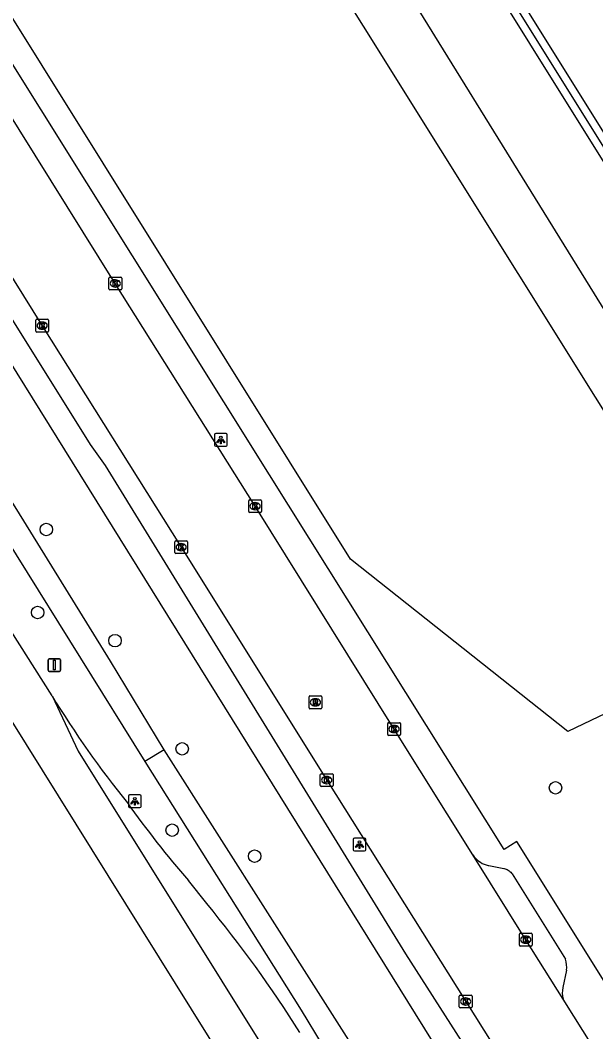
# Model space of a CAD drawing. Extents: x 158838 to 160074, y 386376 to 387776.
# Drawn here: x 158953.5 to 158998.6, y 387005.6 to 387084.9 of the extents above; entities that cross this region are included whole.
import ezdxf

# ---------------------------------------------------------------- set-up
doc = ezdxf.new("R2010")
doc.units = 0
for name, color, linetype in [('IMGEO_Berm_groen', 7, 'Continuous'), ('IMGEO_Boom', 7, 'Continuous'), ('IMGEO_Fietspad_gesloten', 7, 'Continuous'), ('IMGEO_Groenvoorziening', 7, 'Continuous'), ('IMGEO_Kolk', 7, 'Continuous'), ('IMGEO_Lichtpunt', 7, 'Continuous'), ('IMGEO_Rijbaan_lokaal_open', 7, 'Continuous'), ('IMGEO_Rijbaan_regionaal_gesloten', 7, 'Continuous'), ('IMGEO_Rioolput', 7, 'Continuous'), ('IMGEO_Verkeersbordpaal', 7, 'Continuous'), ('IMGEO_Voetpad_open', 7, 'Continuous'), ('IMGEO_Waterloop', 7, 'Continuous')]:
    doc.layers.add(name, color=color, linetype=linetype)

msp = doc.modelspace()

# ---------------------------------------------------------------- linework, layer by layer
at = {"layer": 'IMGEO_Berm_groen'}
for points in [[(158996.366, 387029.143), (158979.344, 387042.657), (158935.824, 387112.372), (158932.87, 387122.833), (158950.04, 387132.86), (159010.63, 387035.965), (158996.366, 387029.143)], [(158955.666, 387132.58), (159000, 387060.908), (159018.499, 387031.002), (159019.843, 387029.184), (159022.541, 387027.103), (159023.818, 387026.516), (159025.306, 387025.996), (159027.668, 387025.411)]]:
    msp.add_lwpolyline(points, dxfattribs=at)
at = {"layer": 'IMGEO_Boom'}
for centre in [(158955.53, 387044.978), (158954.85, 387038.473), (158960.913, 387036.268), (158966.169, 387027.799), (158995.405, 387024.74), (158965.388, 387021.422), (158971.844, 387019.383)]:
    msp.add_circle(centre, 0.489, dxfattribs=at)
at = {"layer": 'IMGEO_Fietspad_gesloten'}
for points in [[(158964.775, 387027.728), (158960.551, 387034.652), (158953.219, 387046.548), (158943.171, 387062.536), (158933.577, 387077.797), (158929.691, 387084.506), (158924.395, 387092.994), (158919.635, 387101.749), (158912.51, 387116.233), (158906.612, 387127.37), (158903.726, 387132.907), (158901.843, 387136.437), (158896.87, 387144.662), (158886.323, 387160.852), (158879.18, 387172.032), (158872.593, 387181.775), (158864.735, 387194.362)], [(158875.431, 387172.436), (158885.32, 387157.326), (158895.361, 387141.57), (158898.747, 387136.046), (158903.401, 387127.561), (158908.751, 387117.326), (158913.844, 387106.707), (158918.205, 387099.268), (158921.952, 387093.098), (158927.963, 387083.474), (158963.246, 387026.807)], [(158964.775, 387027.728), (158963.246, 387026.807)], [(158981.366, 387001.614), (158964.775, 387027.728)], [(158963.246, 387026.807), (158975.486, 387007.336), (158980.411, 386999.184)]]:
    msp.add_lwpolyline(points, dxfattribs=at)
at = {"layer": 'IMGEO_Groenvoorziening'}
for points in [[(159028.716, 387030.633), (159028.207, 387030.778), (159027.543, 387031.025), (159026.904, 387031.33), (159026.295, 387031.69), (159025.72, 387032.104), (159025.184, 387032.568), (159024.692, 387033.078), (159024.248, 387033.629), (159000, 387072.462), (158960.495, 387135.729), (158960.527, 387136.12), (158960.736, 387136.433)], [(158961.086, 387135.905), (158961.603, 387136.219), (159000, 387074.738), (159025.228, 387034.343)], [(158961.086, 387135.905), (159000, 387073.604), (159024.743, 387033.99), (159025.15, 387033.481), (159025.601, 387033.01), (159026.092, 387032.581), (159026.619, 387032.198), (159027.179, 387031.863), (159027.766, 387031.58), (159028.377, 387031.351), (159028.833, 387031.218)]]:
    msp.add_lwpolyline(points, dxfattribs=at)
at = {"layer": 'IMGEO_Kolk'}
for p, q in [((158960.437, 387063.823), (158960.437, 387064.675)), ((158960.512, 387064.749), (158961.364, 387064.749)), ((158960.925, 387064.529), (158960.95, 387064.529)), ((158961.438, 387064.675), (158961.438, 387063.823)), ((158961.364, 387063.749), (158960.512, 387063.749)), ((158960.948, 387063.969), (158960.923, 387063.969)), ((158954.711, 387060.513), (158954.711, 387061.365)), ((158954.786, 387061.439), (158955.638, 387061.439)), ((158955.199, 387061.219), (158955.224, 387061.219)), ((158955.712, 387061.365), (158955.712, 387060.513)), ((158955.638, 387060.439), (158954.786, 387060.439)), ((158955.222, 387060.659), (158955.197, 387060.659)), ((158971.382, 387046.374), (158971.382, 387047.226)), ((158971.457, 387047.3), (158972.309, 387047.3)), ((158971.87, 387047.08), (158971.895, 387047.08)), ((158972.383, 387047.226), (158972.383, 387046.374)), ((158972.309, 387046.3), (158971.457, 387046.3)), ((158971.893, 387046.52), (158971.868, 387046.52)), ((158965.59, 387043.162), (158965.59, 387044.014)), ((158965.665, 387044.088), (158966.517, 387044.088)), ((158966.078, 387043.868), (158966.103, 387043.868)), ((158966.591, 387044.014), (158966.591, 387043.162)), ((158966.517, 387043.088), (158965.665, 387043.088)), ((158966.101, 387043.308), (158966.076, 387043.308)), ((158982.264, 387028.916), (158982.264, 387029.768)), ((158982.339, 387029.842), (158983.191, 387029.842)), ((158982.752, 387029.622), (158982.777, 387029.622)), ((158983.265, 387029.768), (158983.265, 387028.916)), ((158983.191, 387028.842), (158982.339, 387028.842)), ((158982.775, 387029.062), (158982.75, 387029.062)), ((158976.991, 387024.919), (158976.991, 387025.771)), ((158977.066, 387025.845), (158977.918, 387025.845)), ((158977.479, 387025.625), (158977.504, 387025.625)), ((158977.992, 387025.771), (158977.992, 387024.919)), ((158977.918, 387024.845), (158977.066, 387024.845)), ((158977.502, 387025.065), (158977.477, 387025.065)), ((158992.651, 387013.346), (158993.503, 387013.346)), ((158992.576, 387012.42), (158992.576, 387013.272)), ((158993.087, 387012.566), (158993.062, 387012.566)), ((158993.064, 387013.126), (158993.089, 387013.126)), ((158993.577, 387013.272), (158993.577, 387012.42)), ((158993.503, 387012.346), (158992.651, 387012.346)), ((158987.872, 387007.58), (158987.872, 387008.432)), ((158987.947, 387008.506), (158988.799, 387008.506)), ((158988.36, 387008.286), (158988.385, 387008.286)), ((158988.873, 387008.432), (158988.873, 387007.58)), ((158988.799, 387007.506), (158987.947, 387007.506)), ((158988.383, 387007.726), (158988.358, 387007.726))]:
    msp.add_line(p, q, dxfattribs=at)
for points in [[(158960.437, 387063.823), (158960.437, 387064.675)], [(158960.512, 387064.749), (158961.364, 387064.749)], [(158960.758, 387064.449), (158960.881, 387064.449), (158960.881, 387064.298), (158961.011, 387064.449), (158961.175, 387064.449), (158961.029, 387064.298), (158961.182, 387064.049), (158961.03, 387064.049), (158960.945, 387064.213), (158960.881, 387064.146), (158960.881, 387064.049), (158960.758, 387064.049), (158960.758, 387064.449)], [(158961.438, 387064.675), (158961.438, 387063.823)], [(158961.364, 387063.749), (158960.512, 387063.749)], [(158954.711, 387060.513), (158954.711, 387061.365)], [(158954.786, 387061.439), (158955.638, 387061.439)], [(158955.032, 387061.139), (158955.155, 387061.139), (158955.155, 387060.988), (158955.285, 387061.139), (158955.449, 387061.139), (158955.303, 387060.988), (158955.456, 387060.739), (158955.304, 387060.739), (158955.219, 387060.903), (158955.155, 387060.836), (158955.155, 387060.739), (158955.032, 387060.739), (158955.032, 387061.139)], [(158955.712, 387061.365), (158955.712, 387060.513)], [(158955.638, 387060.439), (158954.786, 387060.439)], [(158971.382, 387046.374), (158971.382, 387047.226)], [(158971.457, 387047.3), (158972.309, 387047.3)], [(158971.703, 387047), (158971.826, 387047), (158971.826, 387046.849), (158971.956, 387047), (158972.12, 387047), (158971.974, 387046.849), (158972.127, 387046.6), (158971.975, 387046.6), (158971.89, 387046.764), (158971.826, 387046.697), (158971.826, 387046.6), (158971.703, 387046.6), (158971.703, 387047)], [(158972.383, 387047.226), (158972.383, 387046.374)], [(158972.309, 387046.3), (158971.457, 387046.3)], [(158965.59, 387043.162), (158965.59, 387044.014)], [(158965.665, 387044.088), (158966.517, 387044.088)], [(158965.911, 387043.788), (158966.034, 387043.788), (158966.034, 387043.637), (158966.164, 387043.788), (158966.328, 387043.788), (158966.182, 387043.637), (158966.335, 387043.388), (158966.183, 387043.388), (158966.098, 387043.552), (158966.034, 387043.485), (158966.034, 387043.388), (158965.911, 387043.388), (158965.911, 387043.788)], [(158966.591, 387044.014), (158966.591, 387043.162)], [(158966.517, 387043.088), (158965.665, 387043.088)], [(158982.264, 387028.916), (158982.264, 387029.768)], [(158982.339, 387029.842), (158983.191, 387029.842)], [(158982.585, 387029.542), (158982.708, 387029.542), (158982.708, 387029.391), (158982.838, 387029.542), (158983.002, 387029.542), (158982.856, 387029.391), (158983.009, 387029.142), (158982.857, 387029.142), (158982.772, 387029.306), (158982.708, 387029.239), (158982.708, 387029.142), (158982.585, 387029.142), (158982.585, 387029.542)], [(158983.265, 387029.768), (158983.265, 387028.916)], [(158983.191, 387028.842), (158982.339, 387028.842)], [(158976.991, 387024.919), (158976.991, 387025.771)], [(158977.066, 387025.845), (158977.918, 387025.845)], [(158977.312, 387025.545), (158977.435, 387025.545), (158977.435, 387025.394), (158977.565, 387025.545), (158977.729, 387025.545), (158977.583, 387025.394), (158977.736, 387025.145), (158977.584, 387025.145), (158977.499, 387025.309), (158977.435, 387025.242), (158977.435, 387025.145), (158977.312, 387025.145), (158977.312, 387025.545)], [(158977.992, 387025.771), (158977.992, 387024.919)], [(158977.918, 387024.845), (158977.066, 387024.845)], [(158992.651, 387013.346), (158993.503, 387013.346)], [(158992.576, 387012.42), (158992.576, 387013.272)], [(158992.897, 387013.046), (158993.02, 387013.046), (158993.02, 387012.895), (158993.15, 387013.046), (158993.314, 387013.046), (158993.168, 387012.895), (158993.321, 387012.646), (158993.169, 387012.646), (158993.084, 387012.81), (158993.02, 387012.743), (158993.02, 387012.646), (158992.897, 387012.646), (158992.897, 387013.046)], [(158993.577, 387013.272), (158993.577, 387012.42)], [(158993.503, 387012.346), (158992.651, 387012.346)], [(158987.872, 387007.58), (158987.872, 387008.432)], [(158987.947, 387008.506), (158988.799, 387008.506)], [(158988.193, 387008.206), (158988.316, 387008.206), (158988.316, 387008.055), (158988.446, 387008.206), (158988.61, 387008.206), (158988.464, 387008.055), (158988.617, 387007.806), (158988.465, 387007.806), (158988.38, 387007.97), (158988.316, 387007.903), (158988.316, 387007.806), (158988.193, 387007.806), (158988.193, 387008.206)], [(158988.873, 387008.432), (158988.873, 387007.58)], [(158988.799, 387007.506), (158987.947, 387007.506)]]:
    msp.add_lwpolyline(points, dxfattribs=at)
for centre, start, end in [((158960.514, 387064.673), 91.55205, 178.44795), ((158960.514, 387064.673), 91.55205, 178.44795), ((158961.362, 387064.673), 1.55205, 88.44795), ((158961.362, 387064.673), 1.55205, 88.44795), ((158960.514, 387063.825), 181.55205, 268.44795), ((158960.514, 387063.825), 181.55205, 268.44795), ((158961.362, 387063.825), 271.55205, 358.44795), ((158961.362, 387063.825), 271.55205, 358.44795), ((158954.788, 387061.363), 91.55205, 178.44795), ((158954.788, 387061.363), 91.55205, 178.44795), ((158955.636, 387061.363), 1.55205, 88.44795), ((158955.636, 387061.363), 1.55205, 88.44795), ((158954.788, 387060.515), 181.55205, 268.44795), ((158954.788, 387060.515), 181.55205, 268.44795), ((158955.636, 387060.515), 271.55205, 358.44795), ((158955.636, 387060.515), 271.55205, 358.44795), ((158971.459, 387047.224), 91.55205, 178.44795), ((158971.459, 387047.224), 91.55205, 178.44795), ((158972.307, 387047.224), 1.55205, 88.44795), ((158972.307, 387047.224), 1.55205, 88.44795), ((158971.459, 387046.376), 181.55205, 268.44795), ((158971.459, 387046.376), 181.55205, 268.44795), ((158972.307, 387046.376), 271.55205, 358.44795), ((158972.307, 387046.376), 271.55205, 358.44795), ((158965.667, 387044.012), 91.55205, 178.44795), ((158965.667, 387044.012), 91.55205, 178.44795), ((158966.515, 387044.012), 1.55205, 88.44795), ((158966.515, 387044.012), 1.55205, 88.44795), ((158965.667, 387043.164), 181.55205, 268.44795), ((158965.667, 387043.164), 181.55205, 268.44795), ((158966.515, 387043.164), 271.55205, 358.44795), ((158966.515, 387043.164), 271.55205, 358.44795), ((158982.341, 387029.766), 91.55205, 178.44795), ((158982.341, 387029.766), 91.55205, 178.44795), ((158983.189, 387029.766), 1.55205, 88.44795), ((158983.189, 387029.766), 1.55205, 88.44795), ((158982.341, 387028.918), 181.55205, 268.44795), ((158982.341, 387028.918), 181.55205, 268.44795), ((158983.189, 387028.918), 271.55205, 358.44795), ((158983.189, 387028.918), 271.55205, 358.44795), ((158977.068, 387025.769), 91.55205, 178.44795), ((158977.068, 387025.769), 91.55205, 178.44795), ((158977.916, 387025.769), 1.55205, 88.44795), ((158977.916, 387025.769), 1.55205, 88.44795), ((158977.068, 387024.921), 181.55205, 268.44795), ((158977.068, 387024.921), 181.55205, 268.44795), ((158977.916, 387024.921), 271.55205, 358.44795), ((158977.916, 387024.921), 271.55205, 358.44795), ((158992.653, 387013.27), 91.55205, 178.44795), ((158992.653, 387013.27), 91.55205, 178.44795), ((158993.501, 387013.27), 1.55205, 88.44795), ((158993.501, 387013.27), 1.55205, 88.44795), ((158992.653, 387012.422), 181.55205, 268.44795), ((158992.653, 387012.422), 181.55205, 268.44795), ((158993.501, 387012.422), 271.55205, 358.44795), ((158993.501, 387012.422), 271.55205, 358.44795), ((158987.949, 387008.43), 91.55205, 178.44795), ((158987.949, 387008.43), 91.55205, 178.44795), ((158988.797, 387008.43), 1.55205, 88.44795), ((158988.797, 387008.43), 1.55205, 88.44795), ((158987.949, 387007.582), 181.55205, 268.44795), ((158987.949, 387007.582), 181.55205, 268.44795), ((158988.797, 387007.582), 271.55205, 358.44795), ((158988.797, 387007.582), 271.55205, 358.44795)]:
    msp.add_arc(centre, 0.0765, start, end, dxfattribs=at)
for centre, major_axis, ratio, start_param, end_param in [((158960.924, 387064.249), (-0.387, 0.002), 0.722429, 4.712389, 7.853982), ((158960.949, 387064.249), (-0.39, 0.002), 0.717154, 1.570796, 4.712389), ((158955.198, 387060.939), (-0.387, 0.002), 0.722429, 4.712389, 7.853982), ((158955.223, 387060.939), (-0.39, 0.002), 0.717154, 1.570796, 4.712389), ((158971.869, 387046.8), (-0.387, 0.002), 0.722429, 4.712389, 7.853982), ((158971.894, 387046.8), (-0.39, 0.002), 0.717154, 1.570796, 4.712389), ((158966.077, 387043.588), (-0.387, 0.002), 0.722429, 4.712389, 7.853982), ((158966.102, 387043.588), (-0.39, 0.002), 0.717154, 1.570796, 4.712389), ((158982.751, 387029.342), (-0.387, 0.002), 0.722429, 4.712389, 7.853982), ((158982.776, 387029.342), (-0.39, 0.002), 0.717154, 1.570796, 4.712389), ((158977.478, 387025.345), (-0.387, 0.002), 0.722429, 4.712389, 7.853982), ((158977.503, 387025.345), (-0.39, 0.002), 0.717154, 1.570796, 4.712389), ((158993.063, 387012.846), (-0.387, 0.002), 0.722429, 4.712389, 7.853982), ((158993.088, 387012.846), (-0.39, 0.002), 0.717154, 1.570796, 4.712389), ((158988.359, 387008.006), (-0.387, 0.002), 0.722429, 4.712389, 7.853982), ((158988.384, 387008.006), (-0.39, 0.002), 0.717154, 1.570796, 4.712389)]:
    msp.add_ellipse(centre, major_axis=major_axis, ratio=ratio, start_param=start_param, end_param=end_param, dxfattribs=at)
at = {"layer": 'IMGEO_Lichtpunt'}
for p, q in [((158968.703, 387052.396), (158968.703, 387051.589)), ((158968.703, 387052.396), (158968.703, 387051.589)), ((158969.605, 387052.491), (158968.797, 387052.491)), ((158969.605, 387052.491), (158968.797, 387052.491)), ((158969.699, 387051.589), (158969.699, 387052.396)), ((158969.699, 387051.589), (158969.699, 387052.396)), ((158968.797, 387051.495), (158969.605, 387051.495)), ((158968.797, 387051.495), (158969.605, 387051.495)), ((158961.964, 387024.09), (158961.964, 387023.283)), ((158961.964, 387024.09), (158961.964, 387023.283)), ((158962.866, 387024.185), (158962.058, 387024.185)), ((158962.866, 387024.185), (158962.058, 387024.185)), ((158962.96, 387023.283), (158962.96, 387024.09)), ((158962.96, 387023.283), (158962.96, 387024.09)), ((158962.058, 387023.189), (158962.866, 387023.189)), ((158962.058, 387023.189), (158962.866, 387023.189)), ((158979.56, 387020.7), (158979.56, 387019.893)), ((158979.56, 387020.7), (158979.56, 387019.893)), ((158980.462, 387020.795), (158979.654, 387020.795)), ((158980.462, 387020.795), (158979.654, 387020.795)), ((158980.556, 387019.893), (158980.556, 387020.7)), ((158980.556, 387019.893), (158980.556, 387020.7)), ((158979.654, 387019.799), (158980.462, 387019.799)), ((158979.654, 387019.799), (158980.462, 387019.799))]:
    msp.add_line(p, q, dxfattribs=at)
for points in [[(158969.077, 387052.06), (158969.116, 387052.032), (158968.928, 387051.77), (158968.89, 387051.797), (158969.077, 387052.06)], [(158969.179, 387052.012), (158969.226, 387052.012), (158969.226, 387051.69), (158969.179, 387051.69), (158969.179, 387052.012)], [(158969.289, 387052.032), (158969.327, 387052.059), (158969.514, 387051.797), (158969.475, 387051.769), (158969.289, 387052.032)], [(158962.338, 387023.754), (158962.377, 387023.726), (158962.189, 387023.464), (158962.151, 387023.491), (158962.338, 387023.754)], [(158962.44, 387023.706), (158962.487, 387023.706), (158962.487, 387023.384), (158962.44, 387023.384), (158962.44, 387023.706)], [(158962.55, 387023.726), (158962.588, 387023.753), (158962.775, 387023.491), (158962.736, 387023.463), (158962.55, 387023.726)], [(158979.934, 387020.364), (158979.973, 387020.336), (158979.785, 387020.074), (158979.747, 387020.101), (158979.934, 387020.364)], [(158980.036, 387020.316), (158980.083, 387020.316), (158980.083, 387019.994), (158980.036, 387019.994), (158980.036, 387020.316)], [(158980.146, 387020.336), (158980.184, 387020.363), (158980.371, 387020.101), (158980.332, 387020.073), (158980.146, 387020.336)]]:
    msp.add_lwpolyline(points, dxfattribs=at)
for centre in [(158969.202, 387052.194), (158962.463, 387023.888), (158980.059, 387020.498)]:
    msp.add_circle(centre, 0.0994, dxfattribs=at)
for centre, start, end in [((158968.797, 387052.396), 90, 180), ((158968.797, 387052.396), 90, 180), ((158969.605, 387052.396), 0, 90), ((158969.605, 387052.396), 0, 90), ((158968.797, 387051.589), 180, 270), ((158968.797, 387051.589), 180, 270), ((158969.605, 387051.589), 270, 0), ((158969.605, 387051.589), 270, 360), ((158962.058, 387024.09), 90, 180), ((158962.058, 387024.09), 90, 180), ((158962.866, 387024.09), 0, 90), ((158962.866, 387024.09), 0, 90), ((158962.058, 387023.283), 180, 270), ((158962.058, 387023.283), 180, 270), ((158962.866, 387023.283), 270, 0), ((158962.866, 387023.283), 270, 360), ((158979.654, 387020.7), 90, 180), ((158979.654, 387020.7), 90, 180), ((158980.462, 387020.7), 0, 90), ((158980.462, 387020.7), 0, 90), ((158979.654, 387019.893), 180, 270), ((158979.654, 387019.893), 180, 270), ((158980.462, 387019.893), 270, 0), ((158980.462, 387019.893), 270, 360)]:
    msp.add_arc(centre, 0.0946, start, end, dxfattribs=at)
at = {"layer": 'IMGEO_Rijbaan_lokaal_open'}
for points in [[(158878.808, 387183.38), (158879.445, 387182.321), (158881.161, 387179.55), (158889.494, 387166.21), (158889.77, 387165.767), (158900.674, 387148.373), (158911.519, 387130.965), (158922.677, 387113.123), (158932.999, 387096.549), (158945.424, 387076.625), (158955.212, 387060.94), (158966.092, 387043.589), (158977.493, 387025.346), (158988.374, 387008.006), (158991.768, 387002.585)], [(158988.942, 387019.482), (158982.764, 387029.342), (158971.881, 387046.799), (158960.937, 387064.249), (158949.621, 387082.338), (158933.404, 387108.389)], [(158995.995, 387008.197), (158993.076, 387012.845), (158988.942, 387019.482)], [(159011.779, 386982.906), (159002.289, 386998.063), (159001.095, 387000), (159000, 387001.776), (158998.475, 387004.249), (158998.375, 387004.408), (158995.995, 387008.197)]]:
    msp.add_lwpolyline(points, dxfattribs=at)
at = {"layer": 'IMGEO_Rijbaan_regionaal_gesloten'}
for points in [[(159143.031, 386728.393), (159114.787, 386773.529), (159063.769, 386852.239), (159047.794, 386877.825), (159027.337, 386910.591), (159001.844, 386951.425), (158973.435, 386996.928), (158951.308, 387032.368), (158919.283, 387083.664), (158891.623, 387127.967), (158871.393, 387160.012), (158853.231, 387189.196)], [(158955.981, 387031.955), (158952.104, 387038.077), (158945.893, 387047.913), (158943.167, 387052.282), (158936.461, 387062.984), (158929.373, 387074.223), (158925.182, 387080.963), (158923.799, 387083.122), (158918.13, 387092.582), (158913.068, 387101.094)], [(158955.981, 387031.955), (158958.027, 387027.623), (159008.588, 386946.65), (159009.693, 386945.652)], [(158968.1, 387015.671), (158966.659, 387017.471)]]:
    msp.add_lwpolyline(points, dxfattribs=at)
for centre, radius, start, end in [((159021.3, 387071.695), 76.458, 211.31625, 219.00124), ((159028.827, 387071.03), 82.057, 215.33008, 220.74528), ((158891.376, 386952.555), 99.349, 32.25914, 39.44229)]:
    msp.add_arc(centre, radius, start, end, dxfattribs=at)
at = {"layer": 'IMGEO_Rioolput'}
for p, q in [((158976.105, 387031.01), (158976.105, 387031.862)), ((158976.18, 387031.936), (158977.032, 387031.936)), ((158976.593, 387031.716), (158976.618, 387031.716)), ((158977.106, 387031.862), (158977.106, 387031.01)), ((158977.032, 387030.936), (158976.18, 387030.936)), ((158976.616, 387031.156), (158976.591, 387031.156))]:
    msp.add_line(p, q, dxfattribs=at)
for points in [[(158976.105, 387031.01), (158976.105, 387031.862)], [(158976.18, 387031.936), (158977.032, 387031.936)], [(158976.694, 387031.634), (158976.442, 387031.636), (158976.442, 387031.236)], [(158976.62, 387031.555), (158976.566, 387031.555), (158976.566, 387031.474)], [(158977.106, 387031.862), (158977.106, 387031.01)], [(158977.032, 387030.936), (158976.18, 387030.936)], [(158976.442, 387031.236), (158976.566, 387031.236), (158976.566, 387031.398), (158976.577, 387031.398)], [(158976.566, 387031.474), (158976.618, 387031.474)], [(158976.624, 387031.369), (158976.695, 387031.236), (158976.835, 387031.236), (158976.77, 387031.362)]]:
    msp.add_lwpolyline(points, dxfattribs=at)
for centre, radius, start, end in [((158976.182, 387031.86), 0.0765, 91.55205, 178.44795), ((158976.182, 387031.86), 0.0765, 91.55205, 178.44795), ((158976.626, 387031.459), 0.0964, 77.00612, 93.18647), ((158976.64, 387031.516), 0.0378, 276.66336, 79.67722), ((158976.693, 387031.524), 0.109, 350.36119, 89.41601), ((158977.03, 387031.86), 0.0765, 1.55205, 88.44795), ((158977.03, 387031.86), 0.0765, 1.55205, 88.44795), ((158976.182, 387031.012), 0.0765, 181.55205, 268.44795), ((158976.182, 387031.012), 0.0765, 181.55205, 268.44795), ((158976.576, 387031.345), 0.0533, 26.02933, 88.69889), ((158976.602, 387031.663), 0.19, 274.7715, 282.96867), ((158976.691, 387031.524), 0.112, 277.58423, 350.98172), ((158976.675, 387031.309), 0.108, 29.51342, 73.79051), ((158977.03, 387031.012), 0.0765, 271.55205, 358.44795), ((158977.03, 387031.012), 0.0765, 271.55205, 358.44795)]:
    msp.add_arc(centre, radius, start, end, dxfattribs=at)
for centre, major_axis, ratio, start_param, end_param in [((158976.592, 387031.436), (-0.387, 0.002), 0.722429, 4.712389, 7.853982), ((158976.617, 387031.436), (-0.39, 0.002), 0.717154, 1.570796, 4.712389)]:
    msp.add_ellipse(centre, major_axis=major_axis, ratio=ratio, start_param=start_param, end_param=end_param, dxfattribs=at)
at = {"layer": 'IMGEO_Verkeersbordpaal'}
for p, q in [((158955.666, 387033.956), (158955.666, 387034.756)), ((158955.666, 387034.756), (158955.666, 387033.956)), ((158955.766, 387034.856), (158956.556, 387034.856)), ((158956.556, 387034.856), (158955.766, 387034.856)), ((158956.656, 387034.756), (158956.656, 387033.956)), ((158956.656, 387033.956), (158956.656, 387034.756)), ((158956.556, 387033.856), (158955.766, 387033.856)), ((158955.766, 387033.856), (158956.556, 387033.856))]:
    msp.add_line(p, q, dxfattribs=at)
msp.add_lwpolyline([(158956.086, 387034.731), (158956.236, 387034.731), (158956.236, 387033.981), (158956.086, 387033.981), (158956.086, 387034.731)], dxfattribs=at)
for centre, start, end in [((158955.766, 387034.756), 90, 180), ((158955.766, 387034.756), 90, 180), ((158956.556, 387034.756), 0, 90), ((158956.556, 387034.756), 360, 90), ((158955.766, 387033.956), 180, 270), ((158955.766, 387033.956), 180, 270), ((158956.556, 387033.956), 270, 0), ((158956.556, 387033.956), 270, 0)]:
    msp.add_arc(centre, 0.1, start, end, dxfattribs=at)
at = {"layer": 'IMGEO_Voetpad_open'}
for points in [[(159000.26, 387005.681), (159000.003, 387006.093), (159001.006, 387006.718), (159000, 387008.329), (158992.373, 387020.542), (158991.378, 387019.907), (158973.014, 387049.261), (158951.535, 387083.576), (158935.05, 387110.059), (158936.058, 387110.692), (158929.027, 387121.934)], [(158988.942, 387019.482), (158989.037, 387019.346), (158989.144, 387019.22), (158989.262, 387019.104), (158989.39, 387018.998), (158989.527, 387018.904), (158989.672, 387018.824), (158989.823, 387018.756), (158989.98, 387018.702), (158990.141, 387018.662), (158990.189, 387018.653), (158991.373, 387018.429), (158991.392, 387018.425), (158991.474, 387018.404), (158991.554, 387018.375), (158991.631, 387018.339), (158991.705, 387018.296), (158991.774, 387018.247), (158991.839, 387018.192), (158991.899, 387018.131), (158991.953, 387018.065), (158992.001, 387017.995), (158996.183, 387011.308)], [(158996.268, 387010.447), (158995.971, 387009.096)]]:
    msp.add_lwpolyline(points, dxfattribs=at)
for centre, radius, start, end in [((158994.289, 387010.686), 1.993, 353.10485, 18.17136), ((158998.222, 387008.706), 2.284, 170.17732, 192.88113)]:
    msp.add_arc(centre, radius, start, end, dxfattribs=at)
at = {"layer": 'IMGEO_Waterloop'}
for points in [[(158958.982, 387051.641), (158929.145, 387099.42)], [(158927.37, 387098.354), (158950.665, 387061.303), (158986.338, 387003.92)], [(158988.048, 387004.92), (158983.685, 387011.739), (158960.172, 387049.989), (158958.982, 387051.641)]]:
    msp.add_lwpolyline(points, dxfattribs=at)

doc.saveas('drawing.dxf')
